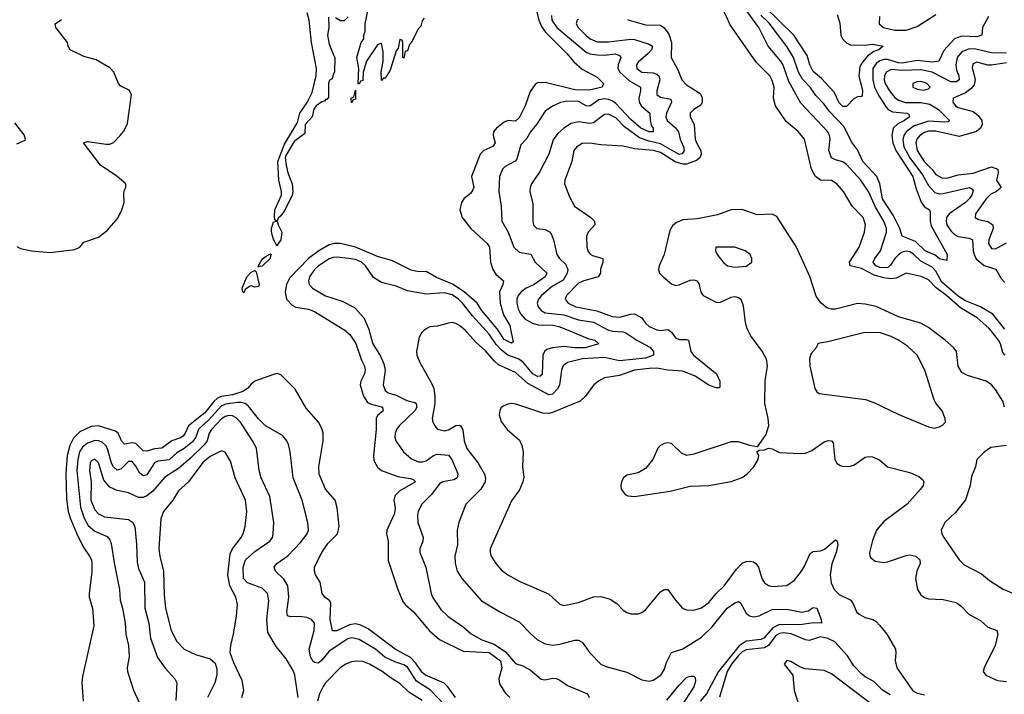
# Model space of a CAD drawing. Header units: inches. Extents: x 1552611 to 1694776, y 811966 to 917215.
# Tile 339 of 549: x 1633086 to 1638378, y 908048 to 911672. Entities that reach past the tile are written whole.
import ezdxf

# ---------------------------------------------------------------- set-up
doc = ezdxf.new("R2010")
doc.units = ezdxf.units.IN
doc.header["$MEASUREMENT"] = 0
doc.layers.add('B6930', color=7, linetype='Continuous')
doc.layers.add('B6931', color=7, linetype='Continuous')

msp = doc.modelspace()

# ---------------------------------------------------------------- linework, layer by layer
at = {"layer": 'B6930', "color": 5}
for points, elevation in [([(1634839, 910000), (1634839.6, 909999.6), (1634860.9, 909980.9), (1634893, 909933), (1634923.2, 909843.2), (1634940.1, 909810), (1634943.5, 909790), (1634939.3, 909770), (1634919.6, 909730), (1634916.8, 909710), (1634933.9, 909650), (1634956.1, 909616.1), (1634970, 909607.9), (1635036.1, 909590), (1635038.6, 909578.6), (1635039.7, 909570), (1635010, 909545.4), (1635001.2, 909530), (1635001.6, 909470), (1634987.5, 909330), (1634990, 909303.2), (1635010, 909267.7), (1635030, 909250.2), (1635118.3, 909218.3), (1635186.7, 909206.7), (1635201.7, 909201.7), (1635212.8, 909190), (1635130, 909140.6), (1635103.3, 909116.7), (1635097.8, 909090), (1635103.3, 909050), (1635100, 909020), (1635059.4, 908930), (1635058.3, 908910), (1635066.5, 908870), (1635066.4, 908766.4), (1635118, 908610), (1635143.8, 908550), (1635157.5, 908530), (1635201.8, 908490), (1635289, 908389), (1635342.4, 908342.4), (1635470, 908279.2), (1635610, 908271.9), (1635670, 908227.2), (1635677.5, 908190), (1635660.5, 908130), (1635664.7, 908104.7), (1635696, 908056), (1635719.6, 908030)], 720), ([(1634965.1, 910000), (1634983.2, 909930), (1635024.4, 909864.4), (1635044, 909824), (1635050.2, 909790), (1635040.1, 909710), (1635050, 909679.6), (1635066.9, 909666.9), (1635110, 909655.5), (1635166.7, 909626.6), (1635210, 909616), (1635217.6, 909610), (1635220.1, 909590), (1635210.1, 909570), (1635126, 909490), (1635111.5, 909470), (1635103.9, 909450), (1635102, 909430), (1635107.6, 909410), (1635148.2, 909350), (1635192.6, 909312.6), (1635230, 909296), (1635250, 909295.9), (1635270, 909302.3), (1635310, 909330.6), (1635330, 909338.7), (1635390, 909332.7), (1635409.1, 909309.1), (1635434.3, 909250), (1635441.7, 909230), (1635438, 909210), (1635419.4, 909200.6), (1635361.1, 909190), (1635342.2, 909177.8), (1635298.6, 909121.4), (1635247.8, 909070), (1635227.8, 909032.2), (1635223.6, 909010), (1635225.8, 908970), (1635255, 908890), (1635252.3, 908870), (1635236.5, 908830), (1635237.3, 908810), (1635268.1, 908730), (1635296.9, 908590), (1635304.9, 908570), (1635350, 908502.8), (1635387.3, 908467.3), (1635469.6, 908409.6), (1635511.9, 908371.9), (1635570, 908339.8), (1635636.2, 908316.2), (1635696.3, 908276.3), (1635750, 908213.2), (1635790, 908199.8), (1635830, 908179.3), (1635888.8, 908128.8), (1635910, 908125.7), (1635950, 908133.8), (1635970, 908132.5), (1635990, 908123.7), (1636030, 908094.9), (1636138, 908050), (1636147.3, 908030)], 740), ([(1635257, 910000), (1635246.4, 909990), (1635232.8, 909967.2), (1635218, 909890), (1635219.7, 909870), (1635236, 909830), (1635299.1, 909719.1), (1635311.3, 909690), (1635317.9, 909650), (1635317.9, 909610), (1635303.5, 909530), (1635306.7, 909510), (1635316.5, 909490), (1635332.4, 909472.4), (1635370, 909464), (1635390, 909468), (1635430, 909492.6), (1635450, 909494.1), (1635455.9, 909490), (1635468.6, 909468.6), (1635475.3, 909410), (1635488.8, 909368.8), (1635551.1, 909290), (1635584.7, 909230), (1635590.1, 909210.1), (1635588, 909190), (1635564.1, 909150), (1635484.6, 909070), (1635445.5, 908970), (1635436.9, 908930), (1635438.9, 908850), (1635425.2, 908790), (1635427.3, 908752.7), (1635436.9, 908710), (1635462, 908670), (1635567.4, 908550), (1635670, 908489.2), (1635770, 908437.8), (1635834.3, 908370), (1635870, 908340.7), (1635910, 908319.7), (1635950, 908312.2), (1635990, 908316.5), (1636070, 908339), (1636090, 908338.9), (1636110, 908328.2), (1636151.1, 908271.1), (1636209.1, 908209.1), (1636236.7, 908196.7), (1636350, 908166.7), (1636430, 908125.5), (1636470, 908118.4), (1636490, 908123.1), (1636531.6, 908150), (1636550, 908179.3), (1636562, 908218), (1636590, 908272.7), (1636650, 908291.1), (1636750, 908355.5), (1636808.7, 908410), (1636888.4, 908510), (1636930, 908538.9), (1636950, 908546.3), (1636959.6, 908539.6), (1636990, 908483.9), (1637008.8, 908468.8), (1637030, 908463.5), (1637059.7, 908470), (1637130, 908503.7), (1637210, 908504.3), (1637290, 908489.1), (1637324.2, 908495.8), (1637350, 908514.4), (1637370.2, 908510), (1637394.4, 908450), (1637394.8, 908430), (1637352, 908432), (1637278.4, 908421.6), (1637170, 908423.1), (1637134.9, 908405.1), (1637085.6, 908350), (1637070, 908342.6), (1636990, 908332.4), (1636952.5, 908307.5), (1636842.9, 908170), (1636776.9, 908050), (1636743.3, 908010)], 760), ([(1636267.4, 910000), (1636270, 909999.3), (1636330, 909995.8), (1636344.6, 909990), (1636403.5, 909950), (1636472.5, 909912.5), (1636492.3, 909890), (1636492.5, 909870), (1636450, 909853.2), (1636310, 909839.1), (1636230, 909856.9), (1636110.6, 909850), (1636030.4, 909830), (1636007.4, 909812.6), (1635997.9, 909790), (1635987, 909710), (1635979.2, 909690), (1635950, 909660.3), (1635930, 909656.7), (1635817.3, 909717.3), (1635750, 909776.1), (1635658.8, 909818.8), (1635637.3, 909837.3), (1635590, 909892.9), (1635538.7, 909938.7), (1635490, 909994.4), (1635483.6, 910000)], 760), ([(1636042.9, 910000), (1636140.2, 909960.2), (1636177.1, 909950), (1636199.1, 909930), (1636126, 909910), (1636070, 909909.3), (1636010, 909917.3), (1635950.4, 909909.6), (1635920.1, 909899.9), (1635906.4, 909890), (1635897.3, 909870), (1635894.1, 909765.9), (1635883.6, 909756.4), (1635870, 909755.6), (1635844.6, 909770), (1635790, 909834.1), (1635765.9, 909850), (1635710, 909870.8), (1635676.1, 909896.1), (1635647.7, 909927.7), (1635610, 909982.6), (1635594.1, 910000)], 740), ([(1636581.2, 910000), (1636590, 909993.8), (1636610, 909962.3), (1636630, 909954.1), (1636670, 909954.1), (1636680.3, 909950), (1636692.7, 909890), (1636707.3, 909870), (1636831.5, 909770), (1636849.5, 909730), (1636850, 909698), (1636846.1, 909693.9), (1636830, 909693.7), (1636790, 909708.7), (1636717, 909757), (1636650, 909783.2), (1636570, 909789.6), (1636510, 909800.7), (1636470, 909798.9), (1636390, 909789.2), (1636310, 909759.9), (1636230, 909747.4), (1636197.1, 909730), (1636172.2, 909710), (1636127.6, 909650), (1636098, 909622), (1635950, 909561), (1635930, 909556.5), (1635898.6, 909558.6), (1635753.4, 909606.6), (1635730, 909609.6), (1635710, 909607), (1635683.7, 909596.3), (1635672.7, 909587.3), (1635666, 909570), (1635663.8, 909550), (1635673.7, 909513.7), (1635706.8, 909470), (1635772.8, 909412.8), (1635784.9, 909384.9), (1635791.6, 909350), (1635789, 909270), (1635795.1, 909215.1), (1635790.8, 909189.2), (1635772.8, 909147.2), (1635730, 909087), (1635614, 908830), (1635614, 908810), (1635620.3, 908790), (1635645.3, 908750), (1635675.2, 908715.2), (1635710.3, 908690), (1635773.3, 908653.3), (1635927.5, 908587.5), (1635990, 908532), (1636010, 908524.9), (1636090, 908541.2), (1636170, 908571.3), (1636210, 908573.8), (1636259, 908559), (1636295, 908535), (1636330, 908499.5), (1636350, 908487.2), (1636370, 908480.3), (1636410, 908480.3), (1636430, 908486.5), (1636450, 908501.3), (1636530, 908598.4), (1636550, 908611.3), (1636570, 908611.6), (1636610, 908554), (1636648.4, 908510), (1636670, 908500.7), (1636710, 908500.2), (1636750, 908512.1), (1636790, 908540.7), (1636829.8, 908590), (1636873, 908630), (1636939.1, 908720.9), (1636970, 908752), (1636990, 908761.1), (1637010, 908763.2), (1637030, 908759.1), (1637042.6, 908750), (1637056.2, 908730), (1637074.7, 908670), (1637090, 908646.3), (1637110, 908631.5), (1637130, 908626.5), (1637210, 908633), (1637250, 908661.2), (1637288.9, 908710), (1637304.7, 908735.3), (1637335.4, 908804.6), (1637350, 908815.8), (1637390, 908819), (1637412.1, 908827.9), (1637470, 908878), (1637479.1, 908870), (1637482.6, 908850), (1637474.6, 908810), (1637451.3, 908748.7), (1637442.7, 908690), (1637447.2, 908647.2), (1637463, 908610), (1637490, 908583.2), (1637553.2, 908553.2), (1637568.1, 908530), (1637584.6, 908490), (1637598.3, 908478.3), (1637630, 908460.1), (1637671.8, 908450), (1637690, 908439.7), (1637710, 908418.2), (1637746.2, 908370), (1637793.8, 908290), (1637795.9, 908270), (1637791, 908230), (1637801.4, 908190), (1637886.5, 908066.5), (1637910, 908053), (1637950, 908044)], 780), ([(1635726, 910000), (1635737.7, 909942.3), (1635730, 909935.1), (1635690, 909953.3), (1635659.8, 910000)], 720), ([(1637000.8, 910000), (1637016.5, 909970), (1637076.1, 909890), (1637098.6, 909850), (1637102.9, 909810), (1637091.3, 909731.3), (1637089, 909610), (1637107.8, 909530), (1637110.3, 909490), (1637096.5, 909443.5), (1637050, 909378), (1637010, 909385.2), (1636950, 909404.5), (1636910, 909405.1), (1636710, 909338.7), (1636670, 909331.6), (1636642.6, 909342.6), (1636590, 909395.8), (1636570, 909399.1), (1636550, 909394.7), (1636530, 909384.7), (1636516.5, 909370), (1636489.1, 909310), (1636450, 909260.5), (1636410, 909236.8), (1636350, 909225.6), (1636330, 909209.2), (1636320.4, 909190), (1636317.1, 909170), (1636319.3, 909150), (1636340.9, 909120.9), (1636353.8, 909113.8), (1636390, 909110.4), (1636581.4, 909138.6), (1636690, 909166.4), (1636790, 909170.4), (1636910, 909190.4), (1636970, 909212.4), (1636994.5, 909230), (1637032.3, 909270), (1637055.3, 909310), (1637058, 909330), (1637048.7, 909351.3), (1637060.4, 909359.6), (1637090, 909361), (1637110, 909370.8), (1637130, 909367.3), (1637170, 909347), (1637281.3, 909341.3), (1637310, 909343.8), (1637343.2, 909356.8), (1637410, 909404.2), (1637432.1, 909412.1), (1637450, 909410.4), (1637458, 909398), (1637467.4, 909310), (1637478.4, 909290), (1637496.3, 909276.3), (1637511.6, 909271.6), (1637550, 909272.8), (1637570, 909279.6), (1637630, 909321.5), (1637650, 909325.8), (1637670, 909323.5), (1637707.5, 909307.5), (1637750.5, 909270), (1637870, 909239.1), (1637918.5, 909218.5), (1637940.3, 909200.3), (1637945.7, 909190), (1637941.3, 909170), (1637928.2, 909150), (1637856.8, 909070), (1637730, 908976.1), (1637691.4, 908930), (1637670, 908873.3), (1637654, 908810), (1637655.2, 908790), (1637660.9, 908780.9), (1637683.5, 908763.5), (1637730, 908755.8), (1637750, 908758.7), (1637850, 908793.2), (1637870, 908796.8), (1637902.3, 908790), (1637923.5, 908770), (1637926.8, 908750), (1637907.2, 908710), (1637901.1, 908670), (1637911.1, 908611.1), (1637930, 908582.3), (1637950, 908567.1), (1637970, 908561.2), (1638050, 908556.6), (1638120.1, 908540.1), (1638143.8, 908523.8), (1638190, 908476.9), (1638250, 908444.2), (1638290, 908408.7), (1638338.8, 908390), (1638342.6, 908370), (1638328.3, 908310), (1638270.2, 908190), (1638264.7, 908170), (1638278.3, 908150), (1638342.2, 908122.2), (1638390, 908115.6)], 820), ([(1638378.7, 909590), (1638370, 909623.5), (1638330, 909685.1), (1638309.8, 909710), (1638280.5, 909730), (1638180.3, 909760.3), (1638150, 909776.1), (1638130.6, 909810), (1638120.9, 909890), (1638106.9, 909910), (1638059.7, 909950), (1637993.4, 910000)], 820), ([(1638382.9, 909870), (1638370, 909883.5), (1638358.3, 909930), (1638347.3, 909950), (1638308.3, 910000)], 780), ([(1635429, 908030), (1635387.7, 908087.7), (1635367.5, 908107.5), (1635267.2, 908150), (1635250, 908165.6), (1635215, 908215), (1635186.3, 908246.3), (1635104.6, 908290), (1634959, 908399), (1634919.2, 908419.2), (1634890, 908426.5), (1634858.9, 908421.1), (1634790, 908389.2), (1634767.9, 908387.9), (1634754.8, 908450), (1634757.8, 908537.8), (1634752.8, 908550), (1634726.8, 908570), (1634712, 908590), (1634701.6, 908650), (1634675.5, 908690), (1634670.8, 908710), (1634670.7, 908730), (1634676, 908744), (1634709.5, 908810.5), (1634741.7, 908858.3), (1634794.6, 908910), (1634803.1, 908950), (1634792.2, 909050), (1634782.2, 909090), (1634729.7, 909149.7), (1634696.1, 909230), (1634694, 909270), (1634716.4, 909410), (1634716.3, 909450), (1634710, 909475.1), (1634692.3, 909510), (1634626, 909586), (1634566.7, 909686.7), (1634490, 909764.5), (1634470, 909770.9), (1634450, 909766.8), (1634350, 909729.6), (1634330, 909714.7), (1634309.7, 909690), (1634285.4, 909674.6), (1634230, 909656.6), (1634170, 909648.3), (1634150, 909638.1), (1634130, 909620.6), (1634080.2, 909559.8), (1633993.7, 909490), (1633975.8, 909450), (1633964.5, 909435.5), (1633950, 909425.3), (1633903.8, 909410), (1633850, 909371), (1633810, 909365.9), (1633770, 909353.4), (1633750, 909355.2), (1633710, 909396), (1633690, 909398.1), (1633650, 909392.2), (1633632.8, 909410), (1633614.6, 909450), (1633601.5, 909461.5), (1633510, 909490.4), (1633470, 909485.9), (1633410, 909457.6), (1633375.8, 909424.2), (1633355, 909385), (1633341.3, 909330), (1633333.8, 909233.8), (1633337.5, 909097.5), (1633346.4, 909030), (1633358.5, 908990), (1633397.8, 908897.8), (1633430, 908834.4), (1633461.8, 908790), (1633471, 908770), (1633473.7, 908750), (1633473.4, 908706.6), (1633458.5, 908590), (1633459.6, 908570), (1633477.2, 908510), (1633484.3, 908415.7), (1633423.4, 908143.4), (1633419.3, 908110), (1633427.2, 908010)], 720), ([(1635371.6, 907990), (1635293.5, 908070), (1635219, 908119), (1635170, 908192.7), (1635150, 908205.9), (1635101.6, 908221.6), (1635047.9, 908247.9), (1634997.7, 908290), (1634910, 908343), (1634871.1, 908351.1), (1634850, 908345.6), (1634750, 908279.6), (1634710, 908231.8), (1634690, 908215.7), (1634670, 908217.9), (1634663.7, 908223.7), (1634648.3, 908248.3), (1634641.3, 908290), (1634669.3, 908390), (1634670.7, 908430), (1634653.5, 908450), (1634630, 908460.2), (1634590, 908466.1), (1634543.2, 908463.2), (1634525, 908470), (1634521.2, 908490), (1634532.7, 908570), (1634526.9, 908630), (1634505.7, 908665.7), (1634460.8, 908710), (1634454.5, 908730), (1634468.3, 908750), (1634527.8, 908792.2), (1634596.1, 908863.9), (1634631.1, 908910), (1634637.7, 908930), (1634634.3, 908970), (1634603.5, 909090), (1634555.5, 909210), (1634539.3, 909350), (1634530.8, 909390), (1634522.5, 909410), (1634498.4, 909438.4), (1634407.9, 909490), (1634370, 909527.2), (1634315.5, 909595.5), (1634297.6, 909610), (1634276.3, 909616.3), (1634255.8, 909615.8), (1634193.2, 909606.8), (1634170, 909596.8), (1634100, 909520), (1634047.8, 909472.2), (1634032.6, 909430), (1634014.9, 909405.1), (1633970, 909368.4), (1633930, 909345.3), (1633890, 909308.4), (1633830, 909299.5), (1633810, 909291.4), (1633770, 909227.8), (1633756.3, 909223.7), (1633750, 909222.1), (1633730, 909237.6), (1633710, 909273.4), (1633690, 909297.7), (1633670, 909298), (1633630, 909256.8), (1633610, 909252.7), (1633590, 909269.1), (1633579.5, 909290), (1633560.5, 909360.5), (1633550, 909383.2), (1633530, 909402.6), (1633510.3, 909410.3), (1633490, 909410.8), (1633450, 909397.2), (1633424.2, 909375.8), (1633408.1, 909350), (1633398.2, 909310), (1633393, 909250), (1633412.4, 909052.4), (1633433.2, 908993.2), (1633454.5, 908954.5), (1633490, 908924.8), (1633555.7, 908895.7), (1633570, 908878.3), (1633578.3, 908858.3), (1633593.7, 908753.7), (1633622.9, 908610), (1633625.8, 908554.2), (1633639.4, 908510), (1633652.9, 908430), (1633657.3, 908370), (1633671.6, 908310), (1633674.7, 908250), (1633663.5, 908190), (1633664.7, 908170), (1633697.8, 908070), (1633726.5, 908006.5)], 740), ([(1634582.4, 908030), (1634564.3, 908150), (1634555.5, 908175.5), (1634518.4, 908238.4), (1634465.3, 908305.3), (1634420, 908380), (1634413.6, 908450), (1634425.6, 908550), (1634417.2, 908590), (1634390, 908618.4), (1634310, 908646.8), (1634289.5, 908670), (1634286.4, 908730), (1634299.6, 908770), (1634350, 908815.6), (1634430, 908870.3), (1634444.1, 908890), (1634449, 908910), (1634452.2, 908970), (1634429.9, 909110), (1634383.9, 909210), (1634372.2, 909250), (1634358.2, 909370), (1634337.7, 909410), (1634272.2, 909510), (1634250, 909533.2), (1634230, 909543.4), (1634210, 909545.2), (1634190, 909539.7), (1634170, 909527.5), (1634117.5, 909470), (1634104.7, 909450), (1634092.8, 909410), (1634079.1, 909390), (1634004.1, 909315.9), (1633939.4, 909260.6), (1633865.5, 909214.5), (1633801.6, 909138.4), (1633770, 909114.1), (1633750, 909105.4), (1633724.7, 909104.7), (1633670, 909131.1), (1633610, 909143.1), (1633570, 909161.1), (1633537.4, 909197.4), (1633510, 909291.9), (1633490, 909310.6), (1633470, 909302), (1633464.2, 909290), (1633460.6, 909250), (1633469.7, 909189.7), (1633468.7, 909090), (1633490, 909038), (1633510, 909016.6), (1633541.7, 909001.6), (1633670, 908986.7), (1633691.8, 908971.8), (1633704.4, 908950), (1633713.9, 908853.9), (1633716.9, 908756.9), (1633724.4, 908724.4), (1633756.6, 908650), (1633758.7, 908510), (1633779.5, 908430), (1633789.6, 908349.6), (1633826, 908246), (1633867.5, 908187.5), (1633920.3, 908130), (1633930.3, 908110), (1633925.8, 908014.2)], 760), ([(1638390, 909385.3), (1638306.4, 909373.6), (1638270, 909349.3), (1638230.7, 909310), (1638223, 909270), (1638202, 909218), (1638194.3, 909170), (1638170, 909092.3), (1638115.2, 909024.8), (1638059.3, 908970), (1638038, 908930), (1638042, 908910), (1638052.7, 908890), (1638134.9, 908770), (1638162.5, 908742.5), (1638254.8, 908694.8), (1638298.4, 908658.4), (1638372.5, 908612.5), (1638450, 908579.6)], 840), ([(1634280.4, 908030), (1634289.8, 908070), (1634282, 908122), (1634237.2, 908217.3), (1634218, 908270), (1634220.4, 908310), (1634235.8, 908370), (1634250.7, 908470), (1634255.9, 908530), (1634247.5, 908570), (1634215.3, 908630), (1634203.9, 908690), (1634217.8, 908802.2), (1634230.3, 908829.8), (1634276.8, 908890), (1634286.4, 908910), (1634298.4, 908950), (1634306, 909030), (1634298.9, 909090), (1634243.6, 909210), (1634219.9, 909299.9), (1634190, 909348), (1634170, 909355.4), (1634110, 909325.4), (1634070, 909292.7), (1633992.6, 909190), (1633938.8, 909141.2), (1633909.4, 909090), (1633859.3, 909030), (1633845.2, 908990), (1633833.6, 908830), (1633838.3, 908790), (1633858.8, 908710), (1633862.7, 908582.7), (1633870.1, 908509.9), (1633899.5, 908390), (1633930, 908331.3), (1633970, 908290.2), (1634030, 908261.4), (1634110, 908238), (1634135.8, 908215.8), (1634145.4, 908185.4), (1634145, 908150), (1634134.2, 908110), (1634095, 908030)], 780), ([(1637765.4, 908045.4), (1637724.4, 908070), (1637676.8, 908116.8), (1637630, 908141.2), (1637610, 908157.6), (1637570, 908199.9), (1637534.8, 908254.8), (1637466.6, 908330), (1637430, 908347.6), (1637390, 908356.2), (1637330, 908335.9), (1637310, 908339.8), (1637232.7, 908372.7), (1637190, 908377.4), (1637170, 908374.5), (1637150, 908362.9), (1637110, 908310.5), (1637090, 908297.1), (1636990, 908287), (1636970, 908275.5), (1636950, 908255.5), (1636912.3, 908210), (1636887.7, 908170), (1636847.6, 908032.4)], 780), ([(1635250, 908014.2), (1635178.4, 908058.4), (1635130, 908105.5), (1635077.1, 908137.1), (1635035, 908170), (1634966.2, 908210), (1634930, 908224.6), (1634893.6, 908226.4), (1634870, 908221.8), (1634838.3, 908210), (1634808.3, 908190), (1634730.2, 908110), (1634716.3, 908090), (1634697.5, 908050), (1634686, 908010)], 760), ([(1637671, 907990), (1637450, 908156.8), (1637410, 908175.4), (1637305.3, 908185.3), (1637276.4, 908196.4), (1637230, 908224.2), (1637210, 908229.4), (1637194.9, 908210), (1637241.3, 908150), (1637248.7, 908068.7), (1637278, 907978)], 820), ([(1636563.8, 908016.2), (1636630, 908096.4), (1636670, 908137.3), (1636690, 908146), (1636710, 908144.7), (1636717.3, 908137.3), (1636717.6, 908117.6), (1636710, 908087.8), (1636639.2, 907980.8)], 740)]:
    msp.add_lwpolyline(points, dxfattribs=dict(at, elevation=elevation))
at = {"layer": 'B6930', "color": 5, "elevation": 840}
msp.add_lwpolyline([(1637628.7, 909991.3), (1637430, 909941.1), (1637385.1, 909934.9), (1637376, 909930), (1637366.8, 909910), (1637340.7, 909879.3), (1637330.4, 909850), (1637332.2, 909810), (1637359.5, 909690), (1637370, 909673.4), (1637383.6, 909663.6), (1637631.4, 909631.4), (1637676.3, 909616.3), (1637811.8, 909551.8), (1637970, 909484.9), (1638002, 909478), (1638030, 909484), (1638046.6, 909493.4), (1638062, 909510), (1638061.2, 909530), (1638043.7, 909570), (1638010, 909612), (1638001, 909630), (1637951.7, 909790), (1637909.7, 909870), (1637858.4, 909918.4), (1637810, 909949.9), (1637770, 909970.5), (1637712.3, 909990)], close=True, dxfattribs=at)
at = {"layer": 'B6931', "color": 5}
for points, elevation in [([(1635259.6, 911680.4), (1635250, 911666), (1635242, 911638), (1635230, 911626), (1635190, 911548), (1635181, 911539), (1635170, 911506), (1635158, 911502), (1635150, 911466), (1635146, 911470), (1635146, 911550), (1635142, 911562), (1635130, 911566), (1635119.6, 911520.4), (1635110, 911506), (1635078, 911402), (1635050, 911358), (1635042, 911358), (1635030, 911346), (1635029.2, 911390), (1635039.3, 911450), (1635040.2, 911500.2), (1635030, 911546), (1635010, 911538), (1634950.9, 911449.1), (1634931.3, 911390), (1634930, 911346), (1634918, 911342), (1634910, 911326), (1634906, 911330), (1634908, 911410), (1634898, 911470), (1634922, 911550), (1634935.3, 911570), (1634935.3, 911590), (1634942, 911610), (1634942, 911650), (1634968, 911770)], 680), ([(1634745.5, 911685.5), (1634747.2, 911630), (1634740.3, 911590), (1634750, 911541), (1634770, 911486.8), (1634780.5, 911470), (1634778, 911390), (1634770, 911378), (1634764.9, 911355.1), (1634750, 911345.2), (1634745.8, 911330), (1634746, 911254), (1634736, 911244), (1634730, 911244), (1634725.1, 911234.9), (1634710, 911231.1), (1634680.2, 911210), (1634667.4, 911192.6), (1634657.5, 911150), (1634621, 911110), (1634618.6, 911061.4), (1634561.8, 911018.2), (1634516.4, 910943.6), (1634512.6, 910930), (1634517.8, 910890), (1634527.4, 910850), (1634551.1, 910791.1), (1634554.2, 910750), (1634550.2, 910730), (1634510.8, 910649.2), (1634490, 910618.9), (1634474.6, 910605.4), (1634470.3, 910590), (1634475.6, 910570), (1634495.6, 910530), (1634490.2, 910490), (1634473, 910467), (1634470, 910455.3), (1634450, 910492.3), (1634438.8, 910530), (1634439.3, 910550), (1634450, 910586), (1634466, 910590), (1634458, 910598), (1634455.1, 910615.1), (1634457.2, 910650), (1634493.7, 910730), (1634493.7, 910750), (1634479.3, 910810), (1634474.3, 910910), (1634510, 911003.8), (1634579.3, 911120.7), (1634592.2, 911170), (1634631.8, 911228.2), (1634658.8, 911281.2), (1634680.2, 911370), (1634681.2, 911410), (1634654.6, 911550), (1634641.4, 911670), (1634631.8, 911710)], 680), ([(1635866.1, 911713.9), (1635875.5, 911670), (1635890, 911635.1), (1635910, 911607.2), (1636027.4, 911490), (1636065.2, 911445.2), (1636110, 911406.6), (1636190, 911362.8), (1636223.1, 911330), (1636216.5, 911310), (1636146.2, 911293.8), (1636070, 911295.1), (1635910, 911335.1), (1635870, 911333.3), (1635855.9, 911324.1), (1635830, 911287.1), (1635802.6, 911210), (1635770, 911145.7), (1635750, 911127.5), (1635710, 911130.4), (1635690, 911121.6), (1635648.2, 911090), (1635632.8, 911070), (1635631.6, 911050), (1635642, 911010), (1635629, 910991), (1635581.5, 910970), (1635561.4, 910950), (1635515.2, 910830), (1635526.5, 910770), (1635522.3, 910757.7), (1635510, 910739.8), (1635473.1, 910710), (1635460.3, 910690), (1635451.5, 910650), (1635464.7, 910610), (1635511.1, 910550), (1635598.6, 910470), (1635611, 910450), (1635617.1, 910370), (1635628.6, 910330), (1635645.6, 910305.6), (1635686.9, 910270), (1635683.5, 910250), (1635665.6, 910210), (1635669, 910150), (1635686.8, 910086.8), (1635719.9, 910030), (1635726, 910000)], 720), ([(1638308.3, 910000), (1638295.9, 910015.9), (1638232.9, 910070), (1638143.5, 910123.5), (1638068, 910190), (1638011.5, 910231.5), (1637970, 910274), (1637931.8, 910291.8), (1637850, 910311.3), (1637796.9, 910283.1), (1637770, 910280.5), (1637730, 910285), (1637679.4, 910299.4), (1637610, 910335.4), (1637550.6, 910350.6), (1637546.8, 910370), (1637598.8, 910450), (1637626.4, 910530), (1637631.8, 910570), (1637619.8, 910610), (1637561, 910670), (1637514.5, 910750), (1637478, 910790), (1637450, 910808.2), (1637390, 910809.9), (1637363.2, 910830), (1637341.9, 910870), (1637303.4, 911030), (1637270, 911071.8), (1637205.6, 911125.6), (1637148, 911210), (1637138.3, 911250), (1637140.7, 911310), (1637130, 911346.6), (1637117.5, 911370), (1637044.1, 911444.1), (1636905.6, 911645.6), (1636865.8, 911730)], 780), ([(1638381.9, 910010), (1638316.7, 910090), (1638250.5, 910130.5), (1638170, 910161.3), (1638130, 910187), (1638042.9, 910262.9), (1638010, 910321.3), (1637990, 910343.6), (1637930, 910375.3), (1637890, 910413.4), (1637870, 910425.8), (1637850, 910429.1), (1637830, 910423.4), (1637810, 910409.9), (1637790.1, 910390), (1637767.2, 910352.8), (1637750, 910339.9), (1637710, 910341.3), (1637687.2, 910350), (1637674.2, 910370), (1637682.8, 910390), (1637711.9, 910430), (1637745.3, 910530), (1637745.9, 910550), (1637731.4, 910590), (1637685.4, 910665.4), (1637650, 910745.2), (1637607.2, 910810), (1637530, 910894.7), (1637510, 910908.3), (1637470, 910919.9), (1637450, 910930.8), (1637434.8, 910970), (1637442.6, 911030), (1637439.3, 911050), (1637429.2, 911070), (1637284.2, 911224.2), (1637220.9, 911340.9), (1637190, 911427.8), (1637177.2, 911450), (1637109.6, 911529.6), (1637058.2, 911630), (1636996.1, 911716.1)], 760), ([(1637480.5, 911700.5), (1637494.7, 911654.7), (1637500.1, 911590), (1637509.2, 911569.2), (1637530, 911547.6), (1637550, 911537.7), (1637630, 911535.3), (1637670, 911540.3), (1637727.3, 911530), (1637703, 911510), (1637677.8, 911502.2), (1637643.3, 911476.6), (1637615.2, 911444.8), (1637601.5, 911418.5), (1637595.5, 911370), (1637615.4, 911290), (1637615.1, 911264.9), (1637610, 911259.3), (1637590, 911258), (1637570, 911247.3), (1637530, 911205.6), (1637510, 911205.4), (1637490, 911225.4), (1637463.4, 911283.4), (1637395.9, 911355.9), (1637350, 911394.5), (1637332.7, 911430), (1637319.4, 911479.4), (1637247.8, 911590), (1637090, 911743.9)], 720), ([(1633070, 910454.3), (1633090, 910443.2), (1633150, 910431.1), (1633250, 910420.8), (1633382.7, 910437.3), (1633408.3, 910450), (1633430, 910477.8), (1633510, 910503.1), (1633558.4, 910541.6), (1633613.3, 910606.7), (1633635.3, 910650), (1633647.9, 910690), (1633645.4, 910734.6), (1633647.3, 910752.7), (1633656, 910770), (1633656, 910790), (1633609.4, 910830), (1633520.9, 910890), (1633429, 911010), (1633450, 911017.3), (1633550, 911003), (1633570, 911004), (1633590, 911013.4), (1633626.6, 911050), (1633645.8, 911074.2), (1633666, 911114), (1633687, 911270), (1633674.7, 911294.7), (1633630, 911314.5), (1633616.2, 911330), (1633592.4, 911390), (1633570, 911413.3), (1633497.2, 911457.2), (1633430, 911474.7), (1633357.2, 911510), (1633346, 911530), (1633342.7, 911550), (1633280.7, 911630), (1633276, 911650), (1633310, 911674)], 720), ([(1634851.6, 911688.4), (1634830, 911666), (1634810, 911666), (1634783.1, 911683.1)], 680), ([(1635944.9, 911695.1), (1635946.2, 911670), (1635973.5, 911630), (1636130, 911497.4), (1636150, 911489.2), (1636190, 911483.5), (1636230, 911482.4), (1636289, 911489), (1636310, 911480.2), (1636316.3, 911470), (1636302.4, 911430), (1636300.9, 911410), (1636312, 911390), (1636363.2, 911343.2), (1636422, 911310), (1636423.4, 911290), (1636413.5, 911250), (1636415.4, 911230), (1636428, 911208), (1636472.3, 911170), (1636473.9, 911130), (1636481.8, 911101.8), (1636490.2, 911089.8), (1636490.4, 911070), (1636469.7, 911070), (1636424.8, 911090), (1636370, 911135.6), (1636290, 911222.2), (1636270, 911236.8), (1636250, 911244.5), (1636230, 911247.4), (1636198, 911242), (1636150, 911208.4), (1636130, 911209.4), (1636090, 911233.2), (1636025.6, 911234.4), (1635992.5, 911227.5), (1635950, 911207.9), (1635910, 911180.3), (1635863.7, 911110), (1635830.9, 911070), (1635810, 911033.1), (1635779.1, 911000.9), (1635757.6, 910922.4), (1635748.5, 910911.5), (1635695.7, 910884.3), (1635680.8, 910870), (1635665.2, 910830), (1635661, 910750), (1635674.3, 910670), (1635677.5, 910590), (1635710.8, 910530.8), (1635742.3, 910450), (1635770, 910422.7), (1635833.3, 910413.3), (1635856.3, 910370), (1635919.2, 910310), (1635910.2, 910290), (1635850.8, 910250), (1635808, 910230), (1635780.9, 910210), (1635766.1, 910190), (1635758.5, 910170), (1635757.4, 910150), (1635766.8, 910113.2), (1635779.3, 910090), (1635803.6, 910063.6), (1635841.8, 910041.8), (1635873.2, 910033.2), (1635951, 910031), (1635984, 910024), (1636042.9, 910000)], 740), ([(1636090, 911675.5), (1636081.6, 911670), (1636076.1, 911650), (1636088.1, 911630), (1636130, 911587.9), (1636152.9, 911570), (1636190, 911554.1), (1636250, 911552.8), (1636370, 911567.3), (1636390, 911565.5), (1636470, 911540.8), (1636488.1, 911530), (1636481.5, 911510), (1636464.2, 911490), (1636410, 911443.7), (1636400.6, 911430), (1636403.4, 911410), (1636430, 911391.1), (1636490, 911387.5), (1636510, 911380.4), (1636521.7, 911370), (1636527.1, 911350), (1636511.3, 911290), (1636511, 911270), (1636530, 911255.9), (1636585.4, 911245.4), (1636590.1, 911230), (1636562.5, 911170), (1636559.1, 911150), (1636566.7, 911130), (1636611.1, 911091.1), (1636627.2, 911070), (1636636.3, 911030), (1636654.4, 910990), (1636657.9, 910970), (1636647.5, 910952.5), (1636630, 910948.3), (1636530, 911005.6), (1636470, 911019), (1636417.1, 911037.1), (1636336.3, 911096.3), (1636290, 911145.8), (1636250, 911164.9), (1636230, 911163.7), (1636221.4, 911158.6), (1636170, 911117.7), (1636150, 911115.2), (1636090, 911124.5), (1636050, 911114.9), (1636010.5, 911089.5), (1635979.2, 911060.8), (1635953.7, 911026.3), (1635929.3, 910950.7), (1635882.3, 910857.7), (1635836.5, 910790), (1635829.3, 910770), (1635828.5, 910750), (1635843.9, 910683.9), (1635843.8, 910590), (1635847.7, 910567.7), (1635864.9, 910550), (1635910, 910546), (1635933.3, 910533.3), (1635942.7, 910522.7), (1635955, 910490), (1635973.4, 910410), (1635986.8, 910390), (1636019.6, 910359.6), (1636032.1, 910330), (1636027.9, 910310), (1636007, 910273), (1635950, 910239.9), (1635890.1, 910190), (1635874, 910170), (1635868.2, 910150), (1635872.7, 910130), (1635880, 910120), (1635889.2, 910109.2), (1635910, 910098.1), (1636010, 910086.7), (1636090, 910059.6), (1636170, 910046.5), (1636250, 910004.6), (1636267.4, 910000)], 760), ([(1636353.4, 911673.4), (1636361, 911670), (1636450, 911645.1), (1636530, 911642.7), (1636550, 911629.1), (1636575.5, 911595.6), (1636588.7, 911550), (1636588.4, 911470), (1636623, 911403), (1636644.1, 911350), (1636670, 911322.7), (1636738.8, 911278.8), (1636747, 911270), (1636754.4, 911250), (1636754.7, 911230), (1636746.7, 911213.3), (1636710.1, 911189.9), (1636689.2, 911170), (1636690.2, 911150), (1636711.5, 911110), (1636716.3, 911030), (1636723.1, 911010), (1636747.5, 910970), (1636748.6, 910950), (1636740.9, 910930), (1636723.5, 910916.5), (1636670, 910896.9), (1636650, 910895.4), (1636609.3, 910909.3), (1636530, 910959.1), (1636493, 910970), (1636390, 910978.9), (1636330, 910992.7), (1636210, 911000.6), (1636150, 911009.8), (1636110, 911007.1), (1636080.3, 910990), (1636064.2, 910970), (1636053.7, 910910), (1636016.9, 910810), (1636013.8, 910790), (1636040.6, 910720.6), (1636067.4, 910670), (1636155.7, 910610), (1636175.9, 910590), (1636176.6, 910570), (1636140.8, 910530), (1636132, 910510), (1636134.8, 910450), (1636140.2, 910430), (1636152.2, 910412.2), (1636164.8, 910404.8), (1636220.2, 910390), (1636220.7, 910370), (1636208.1, 910331.9), (1636207.7, 910310), (1636195.8, 910290), (1636118.3, 910270), (1636090, 910256.2), (1636024.8, 910190), (1636017.1, 910170), (1636033.7, 910150), (1636074.4, 910130), (1636187.8, 910107.8), (1636270, 910077.4), (1636310, 910074.1), (1636370, 910091), (1636391.3, 910091.3), (1636430, 910070.1), (1636450, 910041.8), (1636470, 910024.4), (1636510, 910006.3), (1636530, 910002.4), (1636570, 910007.9), (1636581.2, 910000)], 780), ([(1638292.9, 911690), (1638261.5, 911630), (1638257.6, 911590), (1638230, 911580.3), (1638150, 911583.9), (1638110.1, 911569.9), (1638052.3, 911507.7), (1638026.5, 911450), (1637990, 911443.9), (1637910, 911453.1), (1637830, 911438.8), (1637810, 911440.5), (1637750, 911458.8), (1637730, 911459.2), (1637708.7, 911451.3), (1637690, 911436.4), (1637672.3, 911410), (1637671.4, 911350), (1637679.9, 911310), (1637703.4, 911263.4), (1637742.5, 911202.5), (1637754.2, 911190), (1637777.4, 911177.4), (1637854, 911170), (1637864.7, 911164.7), (1637868.5, 911150), (1637841.1, 911130), (1637806.4, 911113.6), (1637780.9, 911090), (1637773.4, 911050), (1637778.2, 911010), (1637795.4, 910970), (1637887.1, 910830), (1637904.4, 910764.4), (1637931.4, 910691.4), (1637950, 910667.2), (1637975.3, 910650), (1637980, 910640), (1637979.8, 910590), (1637984.8, 910564.8), (1638070.3, 910410), (1638070, 910378), (1638030, 910388.3), (1638006.7, 910406.7), (1637953.7, 910430), (1637900.9, 910480.9), (1637829.5, 910509.5), (1637816.6, 910550), (1637781.7, 910621.7), (1637723, 910710), (1637709.2, 910790), (1637692.5, 910830), (1637617.1, 910910), (1637590, 910972.8), (1637556.6, 911016.6), (1637517.5, 911097.5), (1637439.2, 911179.2), (1637410, 911218.5), (1637365.6, 911265.6), (1637334.2, 911310), (1637293.2, 911353.2), (1637271.3, 911390), (1637244.7, 911470), (1637210, 911528.6), (1637114.1, 911654.1), (1637070, 911697.3)], 740), ([(1637707.2, 911690), (1637705.5, 911650), (1637728.9, 911630), (1637790, 911615.4), (1637850, 911617), (1637910, 911636.2), (1638010, 911701.2)], 740), ([(1638390, 911493.5), (1638310, 911495.2), (1638226, 911514), (1638190, 911516.8), (1638150, 911499.3), (1638124.7, 911470), (1638117.6, 911430), (1638121.8, 911401.8), (1638134.2, 911370), (1638135.4, 911350), (1638120.5, 911339.5), (1638090, 911339.3), (1637990.4, 911390.4), (1637930, 911403.5), (1637830, 911400.4), (1637770, 911404.1), (1637744, 911390), (1637734.9, 911370), (1637733.1, 911350), (1637737.6, 911330), (1637760.5, 911290), (1637790, 911255.3), (1637810, 911240.1), (1637847.8, 911227.8), (1637930, 911227.7), (1637978, 911218), (1638024.2, 911190), (1638084.4, 911130), (1638076, 911124), (1638058.6, 911121.4), (1637970, 911127.8), (1637890, 911099.6), (1637850.1, 911070), (1637837.9, 911050), (1637832.3, 911027.7), (1637837.9, 910990), (1637870, 910930.5), (1637939.1, 910839.1), (1637970, 910780.8), (1638004.5, 910744.5), (1638030, 910737), (1638050, 910737.9), (1638190, 910770.1), (1638204.1, 910764.1), (1638210, 910755.5), (1638203.5, 910730), (1638189.5, 910710), (1638168.9, 910690), (1638082, 910630), (1638067.7, 910610), (1638064.9, 910590), (1638070.1, 910570), (1638090, 910537.8), (1638110, 910517.9), (1638130, 910507.4), (1638190, 910499.1), (1638208.1, 910490), (1638211, 910430), (1638215.4, 910410), (1638227.6, 910387.6), (1638270, 910352.2), (1638332.5, 910332.5), (1638361.2, 910281.2), (1638380.9, 910260.9)], 760), ([(1638390, 911441.5), (1638310, 911428.2), (1638290, 911429), (1638230, 911444.2), (1638210, 911435.3), (1638204.6, 911415.4), (1638222.3, 911350), (1638217.1, 911322.9), (1638199, 911301), (1638170, 911278.8), (1638103.1, 911250), (1638101.3, 911230), (1638116.5, 911210), (1638130, 911201.2), (1638210, 911178.6), (1638238.5, 911158.5), (1638257.6, 911130), (1638259.2, 911110), (1638251, 911089), (1638228.8, 911071.2), (1638135.6, 911044.4), (1638010, 911072.8), (1637970, 911073.1), (1637950, 911066.8), (1637923.8, 911050), (1637907.9, 911030), (1637902.6, 911010), (1637909.7, 910970), (1637946.6, 910910), (1637987.8, 910870), (1638010, 910841.2), (1638041.9, 910821.9), (1638070, 910820.1), (1638130, 910838.5), (1638210, 910848), (1638310, 910881.7), (1638343.5, 910870), (1638345.8, 910850), (1638336.8, 910810), (1638360.7, 910770), (1638336.9, 910750), (1638305.7, 910734.3), (1638279.9, 910710), (1638224, 910630), (1638221.3, 910610), (1638239.4, 910599.4), (1638290, 910588.6), (1638315.9, 910570), (1638318.9, 910550), (1638295.4, 910490), (1638292.7, 910470), (1638310, 910443.9), (1638330, 910441.5), (1638390, 910473.3)], 780), ([(1633070, 911004.7), (1633114.8, 911025.2), (1633117.2, 911030), (1633110, 911053.2), (1633059.1, 911119.1)], 740), ([(1637993.4, 910000), (1637970, 910017.7), (1637930, 910041.4), (1637810, 910075.3), (1637690, 910131.1), (1637630, 910144.2), (1637590, 910147.8), (1637470, 910117.1), (1637450, 910116.5), (1637424.5, 910124.5), (1637391.4, 910151.4), (1637366.2, 910186.2), (1637333.3, 910293.3), (1637261.8, 910450), (1637155.3, 910615.3), (1637130, 910628.2), (1637050, 910623.1), (1636970, 910652.9), (1636910, 910651.7), (1636836, 910624), (1636730, 910602), (1636650, 910596.5), (1636616.9, 910583.1), (1636595.3, 910564.7), (1636579.7, 910540.3), (1636550.2, 910410), (1636523.2, 910350), (1636518.9, 910330), (1636525.7, 910310), (1636544.6, 910290), (1636590, 910253.4), (1636610, 910244.7), (1636630, 910247.4), (1636690, 910273.1), (1636710, 910275.5), (1636725.3, 910270), (1636735.6, 910255.6), (1636747.7, 910207.7), (1636760.2, 910190), (1636830, 910154.3), (1636850, 910153.4), (1636910, 910181.2), (1636930, 910185.2), (1636950, 910180.1), (1636961.6, 910170), (1636975.1, 910135.1), (1636985.1, 910045.1), (1636993.7, 910013.7), (1637000.8, 910000)], 820), ([(1635659.8, 910000), (1635652, 910012), (1635570.8, 910110), (1635544.3, 910150), (1635475.4, 910210), (1635411.9, 910251.9), (1635326.5, 910286.5), (1635270, 910319.9), (1635230, 910318.5), (1635190, 910326.2), (1635090, 910376.9), (1635010, 910399.7), (1634890, 910450.9), (1634810, 910469.3), (1634775.5, 910470), (1634750, 910462), (1634694.5, 910430), (1634638.1, 910390), (1634536.2, 910283.8), (1634519.5, 910250), (1634512.2, 910210), (1634520.6, 910170), (1634550, 910138.1), (1634570, 910128.5), (1634637.6, 910117.6), (1634670, 910104.1), (1634839, 910000)], 720), ([(1635594.1, 910000), (1635520.4, 910080.4), (1635466.1, 910150), (1635445.4, 910170), (1635410, 910193.3), (1635370, 910204.1), (1635270, 910197.6), (1635170, 910216.1), (1635110, 910240.5), (1635030, 910261), (1634987.6, 910287.6), (1634943.8, 910350), (1634923.2, 910370), (1634890, 910384.7), (1634852.7, 910390), (1634790, 910396.2), (1634770, 910394.7), (1634750, 910386.7), (1634690, 910348.1), (1634670.8, 910330), (1634644.2, 910290), (1634638.5, 910270), (1634642, 910250), (1634659.5, 910230), (1634730, 910189.5), (1634819.2, 910159.2), (1634885.5, 910125.5), (1634935.2, 910070), (1634962.6, 910010), (1634965.1, 910000)], 740), ([(1635483.6, 910000), (1635450, 910029.8), (1635430, 910040.9), (1635410, 910045.1), (1635390, 910042), (1635330, 910026.6), (1635290, 910022.9), (1635270, 910012.3), (1635257, 910000)], 760)]:
    msp.add_lwpolyline(points, dxfattribs=dict(at, elevation=elevation))
for points, elevation in [([(1637930, 911339.9), (1637910, 911338.7), (1637886.5, 911330), (1637885.8, 911310), (1637910, 911298.7), (1637946.4, 911293.6), (1637970, 911300.3), (1637979.7, 911310), (1637961.5, 911330), (1637950, 911335)], 780), ([(1634870, 911226), (1634868, 911250), (1634882, 911258), (1634890, 911294), (1634890, 911246), (1634878, 911242)], 680), ([(1636930, 910451), (1636828.2, 910450), (1636825.5, 910430), (1636834.8, 910410), (1636867.3, 910370), (1636890, 910350.6), (1636930, 910343.1), (1636990, 910348.4), (1637021.2, 910370), (1637020.9, 910390), (1637012, 910410), (1636986, 910430)], 840), ([(1634370, 910342), (1634367.6, 910347.6), (1634390, 910385.5), (1634410, 910402.4), (1634434.9, 910414.9), (1634438.8, 910410), (1634434, 910406), (1634431.6, 910390), (1634390, 910348.3), (1634372.8, 910347.2)], 680), ([(1634350, 910235.1), (1634330, 910241.6), (1634321.1, 910238.9), (1634297.6, 910222.4), (1634290, 910205.2), (1634285.2, 910210), (1634282.4, 910230), (1634307.6, 910290), (1634330, 910315.9), (1634350, 910324.9), (1634357.7, 910317.7), (1634373.4, 910250), (1634370, 910239)], 680)]:
    msp.add_lwpolyline(points, close=True, dxfattribs=dict(at, elevation=elevation))

doc.saveas('drawing.dxf')
